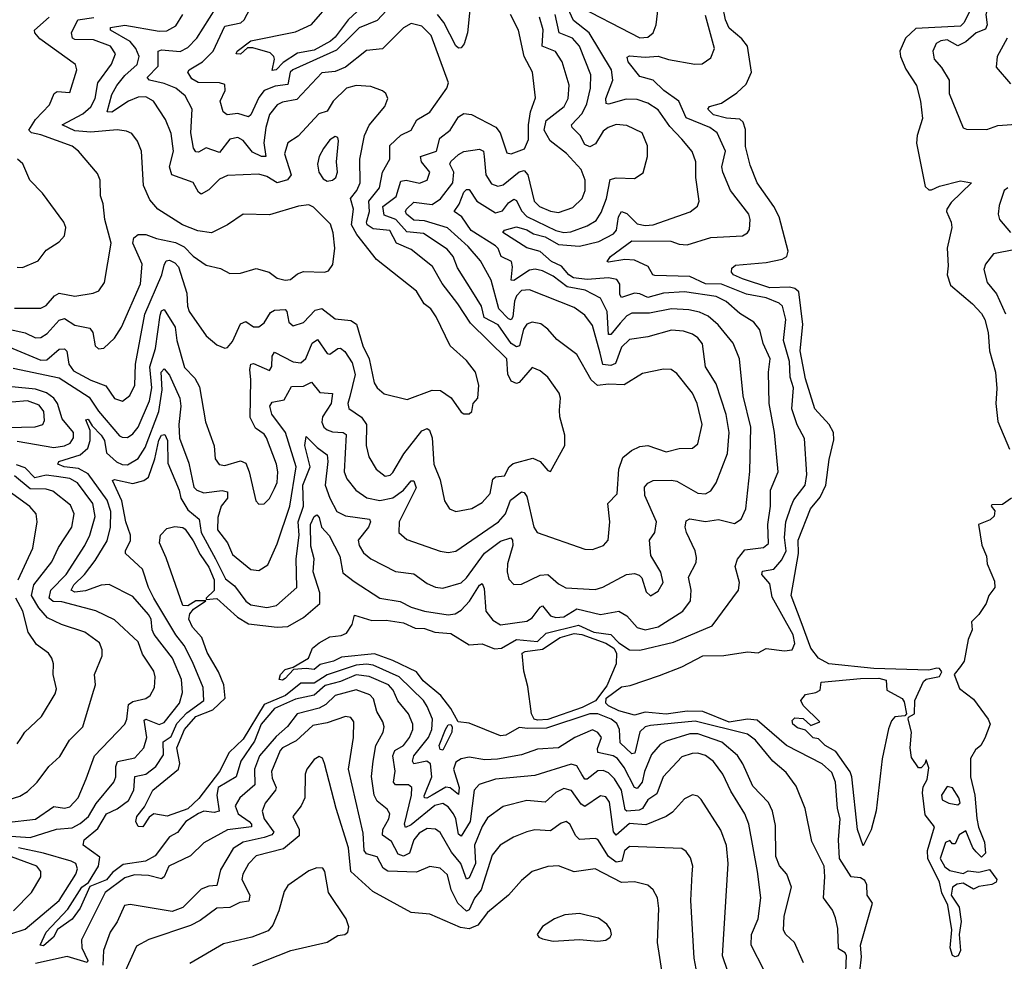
# Model space of a CAD drawing. Extents: x 1552294 to 1694791, y 811929 to 917222.
# Tile 537 of 643: x 1647505 to 1651252, y 899724 to 903305. Entities that reach past the tile are written whole.
import ezdxf

# ---------------------------------------------------------------- set-up
doc = ezdxf.new("R2010")
doc.units = 0

msp = doc.modelspace()

# ---------------------------------------------------------------- linework, layer by layer
at = {"layer": '0CON10XD'}
for points in [[(1651278.8, 901485), (1651245, 901460.8), (1651205, 901460), (1651202.5, 901455), (1651216.4, 901436.4), (1651213.6, 901416.4), (1651197.5, 901402.5), (1651154, 901385), (1651165.9, 901305.9), (1651183.8, 901265), (1651186.2, 901235), (1651215, 901170), (1651216.2, 901145), (1651192.5, 901115), (1651183.3, 901085), (1651155, 901042.5), (1651127.5, 901015), (1651130, 900985), (1651115, 900947.5), (1651099.1, 900865), (1651085.7, 900845), (1651060.5, 900815), (1651081.1, 900761.1), (1651135, 900721.2), (1651190, 900645), (1651197.5, 900625), (1651178.3, 900571.7), (1651162.5, 900545), (1651141.7, 900528.3), (1651123.3, 900495), (1651123.3, 900425), (1651140, 900355), (1651147, 900267), (1651153.6, 900233.6), (1651176.4, 900176.4), (1651180, 900135), (1651165, 900120), (1651145, 900140), (1651132.5, 900155), (1651105, 900220), (1651080, 900205), (1651065, 900170), (1651055, 900170), (1651045, 900183.3), (1651027.5, 900175), (1651007.3, 900115), (1651025, 900082.9), (1651045, 900068.5), (1651095, 900057.5), (1651115, 900067.5), (1651155, 900062), (1651195, 900072.5), (1651223.8, 900035), (1651221.2, 900025), (1651204.5, 900015.5), (1651155, 900007.8), (1651135, 899997.8), (1651095, 900021.1), (1651073, 900017), (1651054.8, 900005.2), (1651049.6, 899975), (1651079.6, 899929.6), (1651087.3, 899875), (1651080.5, 899825), (1651084.7, 899765.3), (1651075.7, 899744.3), (1651065, 899740.4), (1651055, 899745.7), (1651045.3, 899775), (1651052.8, 899842.8), (1651036.9, 899936.9), (1651013.9, 899983.9), (1651005.3, 900025), (1650960.4, 900115), (1650960, 900145), (1650985.8, 900235), (1650951.2, 900281.2), (1650941.1, 900365), (1650942.6, 900387.4), (1650958.6, 900415), (1650965, 900460), (1650955, 900490), (1650950, 900475), (1650935, 900460), (1650925, 900460), (1650898.3, 900498.3), (1650894, 900535), (1650898.8, 900595), (1650886, 900644), (1650887.5, 900652.5), (1650910, 900665), (1650912, 900715), (1650945, 900787.5), (1650955, 900796.2), (1651005, 900806.9), (1651014.4, 900825), (1651005, 900836.7), (1650995, 900838.1), (1650965, 900830.5), (1650755, 900837.3), (1650584, 900855), (1650545, 900876.9), (1650515, 900914.6), (1650478.8, 901015), (1650441.1, 901115), (1650468.9, 901275), (1650466.9, 901325), (1650514.6, 901445), (1650551, 901489), (1650572.2, 901535), (1650585, 901632.5), (1650603.1, 901706.9), (1650601.9, 901735), (1650585.9, 901765), (1650530.6, 901825), (1650495, 901939.4), (1650475.6, 902045), (1650485.5, 902145.5), (1650470.4, 902270.4), (1650455, 902282.9), (1650435, 902287.9), (1650359.2, 902285), (1650255, 902319.5), (1650221.2, 902335), (1650214, 902345), (1650215, 902360), (1650228.3, 902371.7), (1650345, 902381.2), (1650405.9, 902394.1), (1650424.4, 902405), (1650429.6, 902425), (1650395.6, 902555.6), (1650375.3, 902595), (1650311.8, 902685), (1650285, 902752), (1650267.2, 902822.8), (1650266.9, 902886.9), (1650258.2, 902915), (1650245, 902927.2), (1650195, 902930.2), (1650145, 902943.3), (1650123.3, 902965), (1650130, 902975), (1650175, 902987.3), (1650233.4, 903026.6), (1650269.6, 903060.4), (1650289.7, 903105), (1650274.7, 903205), (1650252.7, 903232.7), (1650205, 903272.7), (1650190.4, 903305), (1650167.4, 903417.4)], [(1651335, 903428.6), (1651235, 903417.5), (1651205, 903396.5), (1651195, 903380.8), (1651181.4, 903325), (1651187.1, 903285), (1651180.5, 903269.5), (1651145, 903254.8), (1651105, 903221.5), (1651075, 903205.3), (1651035, 903229.1), (1651010, 903225), (1650992.5, 903215), (1650980, 903185), (1650984.4, 903155), (1651013.3, 903123.3), (1651041.8, 903075), (1651041.8, 903025), (1651095, 902893.3), (1651108.3, 902888.3), (1651185, 902888.1), (1651227.3, 902902.7), (1651315, 902908.6)], [(1648935, 903376.6), (1648865, 903302.5), (1648796.3, 903273.7), (1648761, 903239), (1648711, 903189), (1648543.7, 903115), (1648534.1, 903105), (1648525, 903058.8), (1648477.2, 903052.8), (1648435, 903035.2), (1648415, 903009.1), (1648385, 902942.9), (1648375, 902935.5), (1648335, 902948.6), (1648293.7, 902943.7), (1648278.6, 902955), (1648267.8, 902995), (1648286.2, 903036.2), (1648285, 903058.9), (1648265, 903064.7), (1648184.1, 903065.9), (1648159.6, 903079.6), (1648144.6, 903105), (1648149.6, 903115), (1648200.8, 903145), (1648240.5, 903185), (1648285, 903280), (1648346.9, 903293.1), (1648359.5, 903305), (1648382.3, 903347.7)], [(1649605, 903370), (1649865, 903236.3), (1649895, 903239.3), (1649915.3, 903254.7), (1649927.5, 903285), (1649938.7, 903385)], [(1648245.4, 901684.6), (1648248.5, 901635), (1648263.5, 901613.5), (1648285, 901610), (1648345, 901627.7), (1648365, 901618.1), (1648378.5, 901585), (1648402.9, 901475), (1648415, 901462.5), (1648435, 901464.2), (1648455, 901484.3), (1648475, 901521.4), (1648484.1, 901545), (1648487.4, 901585), (1648481.8, 901615), (1648443.9, 901715), (1648435, 901729.1), (1648402, 901752), (1648381.9, 901791.9), (1648384.8, 901935), (1648380.4, 901975), (1648384.8, 901995.2), (1648395, 901997.8), (1648455, 901970.7), (1648464.3, 901985.7), (1648465.2, 902025), (1648475, 902040.7), (1648545, 902004.3), (1648575, 902000), (1648593.4, 902016.6), (1648618.1, 902075), (1648638.1, 902088.1), (1648675, 902035.5), (1648685, 902032.5), (1648715, 902054.7), (1648726, 902056), (1648742.7, 902042.7), (1648770.5, 902000.5), (1648781.6, 901955), (1648761.3, 901871.3), (1648753.9, 901845), (1648756.8, 901826.8), (1648805, 901793.8), (1648825.2, 901765), (1648823.9, 901685), (1648833, 901643), (1648860.8, 901595), (1648895, 901568.5), (1648915, 901572.3), (1648925, 901582.7), (1648966.4, 901653.6), (1649035, 901740.8), (1649055, 901749.6), (1649064.2, 901744.2), (1649074.2, 901715), (1649080.4, 901615), (1649104.7, 901554.7), (1649120.9, 901475), (1649140.8, 901445), (1649165, 901434.5), (1649225, 901445.4), (1649265, 901468.8), (1649295, 901503.1), (1649305, 901556.9), (1649315, 901565.8), (1649349.4, 901570.6), (1649367.2, 901605), (1649382.7, 901617.3), (1649457, 901637), (1649485.6, 901625), (1649515, 901590), (1649525, 901586.7), (1649579.4, 901685), (1649580, 901725), (1649560, 901795), (1649559.5, 901820.5), (1649562.9, 901865), (1649557.9, 901885), (1649515.3, 901945.3), (1649485, 901970), (1649455, 901982.5), (1649405.4, 901924.6), (1649395, 901921.6), (1649375, 901930.4), (1649363, 901957), (1649358.5, 902015), (1649220.6, 902150.6), (1649172.4, 902225), (1649112.2, 902302.2), (1649076.2, 902366.1), (1648995, 902431.6), (1648938.3, 902455), (1648912.9, 902502.9), (1648849.7, 902509.7), (1648827.2, 902525), (1648824.6, 902535), (1648835.7, 902575), (1648833.3, 902615), (1648874, 902665), (1648885.2, 902725), (1648913.6, 902775), (1648912.9, 902827.1), (1648955, 902866.2), (1648995, 902884.6), (1649015.6, 902924.4), (1649065, 902953.1), (1649130, 903045), (1649136.1, 903065), (1649070.4, 903245), (1649035, 903281.1), (1648995, 903290.6), (1648965, 903273.8), (1648885.2, 903194.8), (1648825, 903188.4), (1648745, 903124.8), (1648705, 903108.3), (1648655, 903102.8), (1648558.9, 903001.1), (1648505, 902992), (1648485, 902981.1), (1648455.4, 902944.6), (1648441.6, 902895), (1648433.8, 902836.2), (1648441.9, 902785), (1648425, 902784.2), (1648390.7, 902800.7), (1648355, 902845.3), (1648335, 902856.9), (1648305, 902850.6), (1648265, 902800), (1648215, 902817.5), (1648185, 902800.8), (1648175, 902802.9), (1648166.4, 902816.4), (1648156.1, 902875), (1648161.2, 902965), (1648135.1, 903015.1), (1648099.2, 903045), (1648055, 903063), (1647999.2, 903075), (1647990.4, 903085), (1648031.6, 903128.4), (1648032.3, 903185), (1648045, 903190.4), (1648115, 903184.4), (1648145, 903198.8), (1648179.2, 903235), (1648250.8, 903349.2)], [(1648805, 903351.5), (1648755, 903304.4), (1648705, 903238.3), (1648687, 903223), (1648625, 903189.8), (1648562.3, 903177.7), (1648507.2, 903142.8), (1648481.2, 903115), (1648465, 903111.5), (1648474.4, 903155), (1648472.5, 903165), (1648458.5, 903178.5), (1648391.7, 903198.3), (1648372.2, 903197.8), (1648344.6, 903174.6), (1648328.8, 903175), (1648332.1, 903185), (1648385, 903225.2), (1648555, 903259.1), (1648615, 903287.2), (1648692.7, 903375)], [(1650648.7, 899685), (1650650.9, 899745), (1650646.1, 899756.1), (1650621.4, 899771.4), (1650618.4, 899848.4), (1650609.5, 899889.5), (1650598, 899918), (1650563.3, 899965), (1650568.8, 900045), (1650566.7, 900085), (1650519.1, 900179.1), (1650493.9, 900305), (1650460.2, 900390.2), (1650421.3, 900441.3), (1650371.1, 900485), (1650305.4, 900565), (1650275, 900587.6), (1650075, 900636.9), (1649905, 900620), (1649885, 900614.8), (1649865, 900596.5), (1649845.2, 900514.8), (1649835, 900512.5), (1649790.4, 900555), (1649787.9, 900605), (1649777.8, 900627.8), (1649755.3, 900645), (1649705, 900665.4), (1649675, 900665.3), (1649509.2, 900610.8), (1649439.1, 900609.1), (1649405, 900613), (1649355, 900584), (1649335, 900581.7), (1649215, 900629.8), (1649174, 900634), (1649146.1, 900685), (1649108.1, 900735), (1649040, 900790.1), (1649015, 900824.3), (1648925, 900867.7), (1648855, 900892.9), (1648729.3, 900880.7), (1648698.6, 900865), (1648647.9, 900852.1), (1648625, 900833.9), (1648595, 900837.8), (1648547.1, 900832.9), (1648515, 900799.2), (1648505, 900792.5), (1648492.5, 900795), (1648497.5, 900815), (1648515, 900833.8), (1648545, 900842.5), (1648603.8, 900876.2), (1648619.1, 900915), (1648644.5, 900935.5), (1648685, 900958.3), (1648727.8, 900962.2), (1648748, 900972), (1648770, 901005), (1648779.3, 901040.7), (1648845, 901019.4), (1648899.4, 901020.6), (1648965, 901010.7), (1649010.1, 900990.1), (1649045, 900989.2), (1649085, 900975.6), (1649145, 900970), (1649215, 900927.7), (1649265, 900931.1), (1649312, 900912), (1649337.8, 900915), (1649395, 900947.5), (1649475, 900940.6), (1649508.7, 900971.3), (1649631.8, 901001.8), (1649689.2, 900975), (1649755, 900966.9), (1649784.3, 900935), (1649825, 900907.8), (1649865, 900907.3), (1649992.8, 900937.2), (1650139.9, 901000.1), (1650240, 901135), (1650244.6, 901165), (1650228.2, 901225), (1650236.7, 901253.3), (1650265, 901288.1), (1650335, 901297.3), (1650355, 901312.5), (1650351.9, 901385), (1650362.3, 901455), (1650361.9, 901515), (1650391.6, 901585), (1650377.8, 901735), (1650357.5, 901845), (1650353.9, 901965), (1650360.5, 902015), (1650333.8, 902073.9), (1650321.3, 902125), (1650298.2, 902155), (1650245, 902187.2), (1650193.2, 902233.2), (1650155, 902252.2), (1650035, 902270.5), (1649955, 902264.8), (1649895, 902248.9), (1649865, 902263), (1649845, 902264.8), (1649795, 902248.5), (1649789.2, 902259.3), (1649788.6, 902298.6), (1649776.8, 902316.8), (1649745, 902323.9), (1649665, 902316.6), (1649612.9, 902322.9), (1649594.6, 902335), (1649567.3, 902367.3), (1649529.2, 902385), (1649485, 902422.9), (1649435, 902436.8), (1649344, 902496), (1649350, 902505), (1649395, 902517), (1649435, 902505.5), (1649460.3, 902490.3), (1649505, 902479.8), (1649555, 902449.8), (1649635, 902444.2), (1649708.6, 902461.4), (1649765, 902490.5), (1649776.2, 902505), (1649784.1, 902555.9), (1649795, 902575.3), (1649815, 902568.6), (1649855, 902529), (1649885, 902521.8), (1649915.6, 902524.4), (1650056.3, 902573.7), (1650084, 902596), (1650091.2, 902615), (1650078.4, 902705), (1650078.4, 902765), (1650064.2, 902804.2), (1650025, 902850.9), (1649978.9, 902898.9), (1649935, 902962.4), (1649895, 902987.8), (1649855, 903001.8), (1649813.3, 903003.3), (1649745, 902983.9), (1649736.8, 902986.8), (1649736, 903006), (1649761.7, 903075), (1649756.5, 903115), (1649672.1, 903255), (1649611.9, 903301.9), (1649582.8, 903365)], [(1649218.8, 903355), (1649208.5, 903255), (1649196.2, 903213.8), (1649185, 903198.2), (1649175, 903197.1), (1649165, 903205.5), (1649119.2, 903295), (1649094.9, 903324.9)], [(1651121.2, 903338.8), (1651098.8, 903295), (1651085, 903280.4), (1650915, 903271.7), (1650875.9, 903235), (1650854.9, 903185.1), (1650856.9, 903165), (1650877.5, 903117.5), (1650917.4, 903055), (1650933.4, 902995), (1650940.3, 902929.7), (1650920, 902865), (1650918.1, 902835), (1650950.9, 902670.9), (1650965, 902658.5), (1650975, 902658.5), (1651005, 902672.2), (1651085, 902691.9), (1651126.7, 902685), (1651050.2, 902609.8), (1651033.5, 902585), (1651031.8, 902575), (1651050, 902535), (1651052.2, 902515), (1651034.5, 902435.5), (1651038.6, 902368.6), (1651034.7, 902335), (1651047.3, 902295), (1651131.1, 902225), (1651165, 902187.8), (1651177.5, 902165), (1651190.9, 902115), (1651195.3, 902045), (1651218, 901965), (1651222.9, 901902.9), (1651219.3, 901845), (1651227.3, 901777.3), (1651271.7, 901671.7)], [(1647435, 900201.7), (1647545, 900194.5), (1647645, 900226), (1647705, 900231.1), (1647735, 900247.3), (1647766, 900275), (1647796, 900324), (1647862.5, 900405), (1647871, 900425), (1647870.7, 900465), (1647876.8, 900483.2), (1647942.6, 900497.4), (1647977.2, 900535), (1647988.9, 900575), (1647978.8, 900641.2), (1647985, 900645.2), (1648035, 900624.5), (1648055, 900631.6), (1648113.3, 900705), (1648124.3, 900745.7), (1648120.6, 900795), (1648086.5, 900876.5), (1648016.8, 900966.8), (1648008.7, 900985), (1648005.7, 901025), (1647995, 901042.9), (1647935, 901111.2), (1647845, 901157.4), (1647815, 901154), (1647755, 901132.5), (1647715, 901127.9), (1647700.6, 901135), (1647710.2, 901155), (1647751.6, 901195), (1647792.3, 901247.7), (1647837.5, 901322.5), (1647850.3, 901375), (1647852.2, 901435), (1647838.1, 901478.1), (1647765, 901577.6), (1647727.9, 901597.9), (1647674.2, 901605), (1647649.5, 901615), (1647654.2, 901625), (1647735, 901649.8), (1647763.8, 901675), (1647773.2, 901705), (1647772.8, 901742.8), (1647756.4, 901783.6), (1647765, 901785.3), (1647780.4, 901760.4), (1647815.3, 901725.3), (1647827.1, 901705), (1647835, 901658), (1647872.8, 901622.8), (1647895, 901613.1), (1647915, 901612.5), (1647955, 901636.2), (1647981.7, 901678.3), (1648034, 901815), (1648046.7, 901896.8), (1648043.3, 901965), (1648055, 901977.3), (1648075, 901953.2), (1648113.9, 901865), (1648118.4, 901835), (1648110.5, 901765), (1648113.4, 901713.4), (1648148.5, 901618.5), (1648167.6, 901527.6), (1648179.2, 901515), (1648205, 901505.7), (1648275, 901514.8), (1648295, 901509.6), (1648295.2, 901485), (1648271.6, 901455), (1648258.7, 901411.3), (1648257.5, 901365), (1648295.6, 901315.6), (1648315, 901270.5), (1648385, 901213.3), (1648415, 901209.5), (1648448.8, 901231.2), (1648485, 901311.4), (1648532.9, 901455), (1648557.2, 901605), (1648515.7, 901735), (1648464.4, 901805), (1648456.7, 901835), (1648465, 901850.9), (1648511.1, 901858.9), (1648539.5, 901910.5), (1648585, 901911), (1648615, 901926), (1648646.8, 901886.8), (1648695, 901883.3), (1648690.1, 901845), (1648657.2, 901795), (1648654, 901774), (1648662.6, 901755), (1648675, 901744.7), (1648695, 901737.4), (1648735.5, 901735.5), (1648747.6, 901727.6), (1648739.8, 901585), (1648749.2, 901559.2), (1648784.6, 901515), (1648826.1, 901486.1), (1648875, 901476.5), (1648925, 901486.7), (1648965, 901516), (1648995, 901550.9), (1649005, 901550.5), (1649014.2, 901525), (1648948.9, 901395), (1648947.1, 901355), (1648977.8, 901327.8), (1649105, 901283.2), (1649135, 901278.2), (1649165, 901283.9), (1649327.1, 901395), (1649353.4, 901425), (1649372, 901478), (1649415, 901509.3), (1649425, 901506.9), (1649435, 901491.9), (1649461.2, 901375), (1649474.3, 901354.3), (1649655, 901291.1), (1649685, 901290), (1649726.2, 901305), (1649744.6, 901325.4), (1649751.2, 901395), (1649743.5, 901465), (1649778.1, 901501.9), (1649785.3, 901595), (1649800.4, 901639.6), (1649832.9, 901667.1), (1649865, 901681.1), (1649895, 901685.4), (1649965, 901661.8), (1650015, 901674.6), (1650065, 901675.7), (1650085, 901692), (1650102, 901765), (1650082.9, 901845), (1650065.2, 901885.2), (1650005, 901959.5), (1649984, 901974), (1649955, 901975.4), (1649875, 901959.6), (1649805, 901916.3), (1649745, 901918.9), (1649703.8, 901913.8), (1649679.3, 901935), (1649625, 902031.8), (1649549, 902089), (1649515, 902128.5), (1649488.2, 902148.2), (1649455, 902154.1), (1649435, 902147.5), (1649422.5, 902127.5), (1649407.2, 902065), (1649395, 902061.4), (1649375, 902073.5), (1649325.2, 902145), (1649272.7, 902172.7), (1649262.2, 902215), (1649228.7, 902268.7), (1649171.2, 902361.2), (1649154.4, 902405), (1649132.2, 902432.2), (1649041.9, 902491.9), (1648978.1, 902498.1), (1648936.1, 902545), (1648891.6, 902561.6), (1648887.1, 902595), (1648936.9, 902633.1), (1648955, 902691.3), (1648975, 902694.3), (1649026.3, 902683.7), (1649055.5, 902695), (1649065.4, 902725), (1649033.3, 902765), (1649030, 902785), (1649091.1, 902805), (1649104, 902855), (1649143.2, 902885), (1649174.4, 902935.6), (1649195, 902948.4), (1649224.7, 902944.7), (1649316.9, 902896.9), (1649333.3, 902875), (1649358.9, 902798.9), (1649375, 902795.4), (1649425.8, 902814.2), (1649440.7, 902849.3), (1649440.8, 902905), (1649448.5, 902955), (1649467.9, 903007.9), (1649456.1, 903105), (1649425.2, 903165.2), (1649403.2, 903265), (1649373.1, 903325)], [(1647485, 902208.1), (1647585, 902207.6), (1647605, 902218), (1647637.2, 902255), (1647655, 902265.2), (1647715, 902253), (1647783.8, 902265), (1647805.7, 902274.3), (1647827.9, 902305), (1647852.4, 902455), (1647828.2, 902545), (1647822.9, 902605), (1647812.2, 902635), (1647810.5, 902695), (1647800.3, 902720.3), (1647728.5, 902805), (1647705, 902823.6), (1647585, 902867.8), (1647550, 902875), (1647540, 902885), (1647565, 902925.3), (1647618.6, 902981.4), (1647635.6, 903025), (1647647.7, 903032.3), (1647695, 903028.6), (1647722.3, 903115), (1647717.1, 903135), (1647581.8, 903231.8), (1647561.8, 903255), (1647561.6, 903265), (1647616.6, 903315)], [(1648703.8, 902436.2), (1648697.6, 902495), (1648687.1, 902527.1), (1648622.4, 902592.4), (1648605, 902600.6), (1648565.7, 902595.7), (1648455, 902563.3), (1648355, 902565.4), (1648295.7, 902525), (1648235, 902494.8), (1648182.6, 902502.6), (1648124.5, 902525), (1648030.6, 902585), (1647999.5, 902619.5), (1647976.4, 902675), (1647968.9, 902805), (1647953.6, 902843.6), (1647932.1, 902872.1), (1647911.7, 902881.7), (1647876.2, 902886.2), (1647775, 902877.6), (1647715, 902882.8), (1647666.2, 902905), (1647745, 902947), (1647775, 902973.3), (1647792, 903005), (1647802.2, 903065), (1647854.2, 903135.8), (1647869.7, 903175), (1647850, 903205), (1647785, 903228.9), (1647715, 903229.7), (1647705.2, 903235.2), (1647701.8, 903255), (1647725.4, 903305), (1647786.3, 903313.7)], [(1647874.8, 903055), (1647905, 903093.1), (1647951.7, 903135), (1647959.8, 903165), (1647946.7, 903195), (1647925, 903222.2), (1647850.9, 903265), (1647850.5, 903275), (1647905, 903283.8), (1648035, 903261), (1648065, 903262.9), (1648098.8, 903281.2), (1648125.7, 903324.3)], [(1650488.1, 899718.1), (1650453.5, 899795), (1650420.6, 899825), (1650411.8, 899841.8), (1650413.7, 899895), (1650442.2, 900005), (1650424.7, 900055), (1650396.2, 900086.2), (1650382.8, 900122.8), (1650380.6, 900240.6), (1650369.1, 900295), (1650355, 900327.8), (1650295, 900389.6), (1650257.1, 900475), (1650236.1, 900506.1), (1650177.3, 900557.3), (1650085, 900588.4), (1650055, 900588.2), (1649965, 900560.6), (1649942.3, 900547.7), (1649909.5, 900510.5), (1649882.2, 900445), (1649873.9, 900405), (1649855, 900380.5), (1649845, 900385.3), (1649805, 900460.9), (1649779.8, 900495), (1649762.7, 900505), (1649705, 900518.2), (1649703.1, 900533.1), (1649718.8, 900575), (1649705, 900593.3), (1649685, 900603.5), (1649617.9, 900575), (1649555, 900535.7), (1649475, 900530), (1649415, 900508.9), (1649322.6, 900492.6), (1649275, 900489.7), (1649215, 900499.6), (1649185, 900493.4), (1649165, 900481.3), (1649155.6, 900455), (1649177.4, 900385), (1649175, 900357.7), (1649142.8, 900382.8), (1649125.9, 900385.9), (1649074.9, 900355.1), (1649054.2, 900344.2), (1649045.8, 900345.7), (1649043.5, 900353.5), (1649073.1, 900425), (1649068.2, 900475), (1649054.5, 900484.5), (1649005.3, 900475.3), (1648999.6, 900485), (1649005.2, 900505), (1649060.8, 900575), (1649072.7, 900605), (1649076.2, 900645), (1649055, 900693.1), (1649041.1, 900715), (1648949, 900805), (1648850.2, 900850.2), (1648824.3, 900854.3), (1648785, 900849.4), (1648675, 900813.2), (1648625, 900781), (1648575, 900781.6), (1648515.7, 900735), (1648435, 900700.4), (1648355, 900568.9), (1648301.8, 900518.2), (1648265.5, 900445), (1648186.8, 900343.2), (1648145, 900303.3), (1648065.5, 900275.5), (1648015, 900284.5), (1647997.9, 900272.1), (1647973.3, 900235), (1647955, 900235.8), (1647947.3, 900255), (1647950, 900275), (1647979.3, 900310.7), (1648010.9, 900375), (1648108.6, 900455), (1648114.1, 900475.9), (1648102.4, 900535), (1648131.3, 900605), (1648174.5, 900655), (1648239.8, 900680.2), (1648287.2, 900725), (1648282, 900775), (1648261.9, 900825), (1648218.4, 900898.4), (1648197.9, 900955), (1648162.8, 900995), (1648148.9, 901025), (1648152, 901045), (1648166.7, 901063.3), (1648212.5, 901095), (1648175, 901095.3), (1648145, 901075.4), (1648125, 901076.7), (1648062.1, 901257.9), (1648036.2, 901315), (1648040, 901345), (1648065, 901370), (1648095, 901377.5), (1648125, 901373.3), (1648135, 901367.1), (1648165, 901322.5), (1648191, 901271), (1648225, 901222.7), (1648245.3, 901175), (1648245.4, 901134.6), (1648213.8, 901105), (1648215, 901100), (1648255, 901103), (1648333.1, 901033.1), (1648375, 901006.9), (1648485, 900994), (1648525, 900996.9), (1648585, 901031.2), (1648646.7, 901085), (1648647.3, 901125), (1648621.9, 901205), (1648624.8, 901255), (1648613.2, 901303.2), (1648611.9, 901385), (1648625, 901415.9), (1648635, 901422.2), (1648645, 901411.9), (1648653, 901375), (1648682.9, 901342.9), (1648722.5, 901265), (1648735, 901200.9), (1648777.6, 901167.6), (1648875.2, 901105.2), (1648952.7, 901092.7), (1648995, 901070), (1649045.8, 901055), (1649135, 901041.1), (1649162.5, 901045), (1649185, 901059.4), (1649216.8, 901093.2), (1649255, 901154.5), (1649265, 901160), (1649271.9, 901141.9), (1649278.1, 901055), (1649305, 901021.2), (1649335, 901003.6), (1649435, 901016.8), (1649455, 901029.6), (1649485, 901070.9), (1649495, 901075.3), (1649525, 901037.1), (1649545, 901031.8), (1649575, 901034.4), (1649625, 901064.2), (1649715, 901042.2), (1649785, 901055.3), (1649815, 901038), (1649855, 900993.3), (1649885, 900983.8), (1649934.2, 900995.8), (1650027.9, 901055), (1650058, 901095), (1650059.8, 901135), (1650049.6, 901185), (1650079.1, 901240.9), (1650081.1, 901258.9), (1650075.8, 901285), (1650042.3, 901355), (1650037.8, 901375), (1650041.3, 901398.7), (1650055, 901406.4), (1650115, 901396.9), (1650163.8, 901403.8), (1650225, 901389.3), (1650250, 901405), (1650268.2, 901445), (1650283.8, 901586.2), (1650287.5, 901755), (1650258.3, 901875), (1650244, 902015), (1650220, 902075), (1650162.9, 902145), (1650125, 902177.4), (1650092.3, 902192.3), (1650051.6, 902201.6), (1649985, 902205.5), (1649901, 902189), (1649835, 902188.4), (1649815, 902178.8), (1649789.7, 902150.3), (1649755, 902107.5), (1649745, 902107.1), (1649740.6, 902195), (1649715, 902246.3), (1649656.8, 902276.8), (1649588.5, 902288.5), (1649535, 902329.8), (1649495, 902349.4), (1649465.9, 902355.9), (1649445, 902352), (1649385, 902312.6), (1649375, 902314.7), (1649380.5, 902365), (1649375.9, 902385.9), (1649336.7, 902405), (1649325.2, 902435), (1649314.9, 902444.9), (1649222.7, 902502.7), (1649187.4, 902555), (1649158.6, 902575), (1649176.8, 902603.2), (1649195, 902649.5), (1649205, 902658.9), (1649215, 902658.9), (1649245, 902615.5), (1649315, 902570.7), (1649342.2, 902577.8), (1649365, 902608.9), (1649385, 902622.2), (1649395, 902616.8), (1649415, 902577.9), (1649435, 902556.5), (1649545, 902503.6), (1649575, 902496.1), (1649602.3, 902497.7), (1649665, 902520.6), (1649698.5, 902541.5), (1649717.9, 902572.1), (1649737.4, 902625), (1649752.4, 902697.6), (1649775, 902704.1), (1649845, 902701.4), (1649877.2, 902722.8), (1649894.6, 902785), (1649893.9, 902825), (1649873.8, 902875), (1649815, 902902.7), (1649775, 902905.9), (1649744.4, 902895), (1649725, 902881.1), (1649696.5, 902833.5), (1649675, 902821.5), (1649655, 902830.7), (1649637.3, 902865), (1649606.7, 902895), (1649605.3, 902905), (1649645, 902948.1), (1649663.1, 902985), (1649677.2, 903045), (1649678, 903095), (1649634.9, 903204.9), (1649608.4, 903235), (1649557.4, 903255), (1649543, 903325)], [(1649713.4, 902036.6), (1649685, 902141.4), (1649655, 902181.3), (1649615, 902210), (1649445, 902277.8), (1649415, 902275.2), (1649395.6, 902255), (1649387.8, 902235), (1649380.9, 902175), (1649375, 902163.6), (1649365, 902166.8), (1649328.1, 902205), (1649298.6, 902315), (1649258, 902388), (1649212.1, 902442.1), (1649133.1, 902513.1), (1649045, 902540.1), (1649005, 902543.1), (1648976.4, 902565), (1648972.4, 902575), (1648977.4, 902585), (1649005, 902610.7), (1649075, 902602.8), (1649106.2, 902623.8), (1649152.8, 902685), (1649157.3, 902725), (1649141.6, 902755), (1649145, 902766.1), (1649175, 902792.8), (1649195, 902804.1), (1649255, 902812.3), (1649270.4, 902805), (1649272.9, 902785), (1649279.2, 902715), (1649300.2, 902680.2), (1649325, 902671.5), (1649345, 902676.4), (1649405, 902727), (1649425, 902732), (1649439, 902715), (1649462.6, 902615), (1649482.5, 902595), (1649525, 902576.8), (1649555, 902571.9), (1649609.4, 902590.6), (1649645.9, 902625), (1649657.1, 902655), (1649656.9, 902695), (1649641.6, 902735), (1649586.1, 902796.1), (1649523.8, 902843.8), (1649501.2, 902885), (1649508.3, 902921.7), (1649576.3, 902975), (1649592.4, 903005), (1649595.5, 903055.5), (1649569.4, 903145), (1649543.8, 903183.9), (1649493, 903205), (1649496.3, 903266.3), (1649482.7, 903315)], [(1650702.3, 899685), (1650709, 899741), (1650705.1, 899785), (1650750.4, 899945), (1650730.4, 899975), (1650728.3, 900015), (1650720.9, 900030.9), (1650705, 900041.4), (1650669.7, 900045), (1650625.1, 900115), (1650621.1, 900185), (1650627.8, 900265), (1650617.2, 900305), (1650609.2, 900405), (1650595, 900441.4), (1650558.9, 900475), (1650423.6, 900545), (1650310.8, 900640.8), (1650275, 900644.7), (1650205, 900633.5), (1650105, 900674), (1650045.3, 900675.3), (1649965, 900663.4), (1649885, 900671.5), (1649845, 900660.2), (1649785, 900676.7), (1649746.2, 900695), (1649735.2, 900705), (1649736.9, 900725), (1649795, 900767.7), (1649827.7, 900772.3), (1649939.4, 900810.6), (1650025, 900843.7), (1650104.4, 900885), (1650185, 900887.3), (1650275, 900900.9), (1650315, 900897.3), (1650345, 900913.6), (1650415, 900904.8), (1650445, 900908.2), (1650455, 900932.5), (1650449, 900965), (1650368.4, 901108.4), (1650359, 901159), (1650329, 901195), (1650332.1, 901207.9), (1650375.1, 901214.9), (1650405, 901251.1), (1650421.5, 901285), (1650416, 901336), (1650421, 901395), (1650441, 901455), (1650451.3, 901478.7), (1650494.2, 901535), (1650500.2, 901575), (1650492.1, 901712.1), (1650464, 901764), (1650442.8, 901825), (1650449.8, 901905), (1650437.2, 901945), (1650434, 902005), (1650411, 902085), (1650421, 902165), (1650408.4, 902215), (1650395, 902227.5), (1650345, 902246.8), (1650270.8, 902260.8), (1650175, 902299.4), (1650115, 902300.2), (1650055, 902328.9), (1649921.7, 902331.8), (1649914.4, 902335), (1649896.4, 902366.4), (1649845, 902390.9), (1649807.2, 902392.8), (1649745, 902382.9), (1649740, 902385), (1649752.9, 902405), (1649835, 902463.5), (1649982.5, 902462.5), (1650015, 902451.1), (1650045, 902449.3), (1650135, 902477.1), (1650255, 902483.4), (1650274.4, 902495), (1650282.6, 902507.4), (1650285.3, 902545), (1650279.3, 902565), (1650210, 902655), (1650180.7, 902725), (1650177.1, 902745), (1650190.3, 902805), (1650159.2, 902875), (1650131.1, 902895), (1650041.4, 902931.4), (1650013, 902995), (1649956.1, 903036.1), (1649915, 903074.8), (1649865, 903089.5), (1649820, 903145), (1649816.8, 903163.2), (1649825, 903167.5), (1649885, 903162.2), (1649935, 903166.2), (1649973.3, 903153.3), (1650073.7, 903136.3), (1650102.2, 903137.8), (1650135, 903160), (1650148.9, 903195), (1650115, 903320.5)], [(1651262.9, 903235), (1651224.6, 903165), (1651220.5, 903125), (1651275, 903060.9)], [(1647355.4, 902105), (1647585, 902009.8), (1647608.4, 902011.6), (1647655, 902051.8), (1647675, 902053.3), (1647683.9, 902043.9), (1647692, 901995), (1647710.1, 901970.1), (1647775, 901934.3), (1647832.2, 901912.2), (1647865, 901864.5), (1647896, 901854), (1647924.2, 901875.8), (1647942.8, 901915), (1647945.2, 901995), (1647981.5, 902185), (1648045.3, 902335.3), (1648055, 902371.2), (1648062.4, 902387.6), (1648075, 902390), (1648095, 902380.6), (1648109.1, 902365), (1648140.5, 902265), (1648142.9, 902215), (1648150, 902195), (1648215, 902102.5), (1648255, 902068), (1648285, 902056.2), (1648295, 902058), (1648315, 902080.8), (1648345, 902148.5), (1648365, 902157.5), (1648395, 902136.4), (1648415, 902137.5), (1648435, 902151.8), (1648459, 902191), (1648475, 902200.7), (1648515, 902202.3), (1648521.3, 902195), (1648528.7, 902155), (1648545, 902141.2), (1648585, 902152.8), (1648629.7, 902200.3), (1648655, 902206.3), (1648705, 902167.3), (1648765, 902161.1), (1648786.5, 902146.5), (1648810.6, 902065), (1648834.4, 902015), (1648854, 901924), (1648865.3, 901905.3), (1648892.3, 901882.3), (1648979.7, 901860.3), (1649074.1, 901895.9), (1649105.8, 901895), (1649146.7, 901866.7), (1649185, 901812.5), (1649195, 901806), (1649215, 901806.2), (1649226, 901815), (1649230, 901845), (1649248.8, 901865), (1649252.2, 901915), (1649239.5, 901965), (1649205, 902009.4), (1649142.7, 902065), (1649089.5, 902175), (1649068.9, 902205), (1649044.5, 902225), (1649015, 902272.5), (1648862.6, 902392.6), (1648787.7, 902487.7), (1648767.3, 902525), (1648775.2, 902585), (1648763.9, 902625), (1648788, 902655), (1648800, 902685), (1648799.2, 902775), (1648817.1, 902865), (1648835, 902904.4), (1648894.4, 902975), (1648905.8, 903005), (1648898, 903025), (1648886, 903035), (1648840.9, 903050.9), (1648785.2, 903055.2), (1648748.5, 903045), (1648698.2, 902995), (1648675, 902957.5), (1648642.9, 902947.1), (1648565, 902861.5), (1648525, 902837.1), (1648512.9, 902795), (1648537.6, 902715), (1648523.5, 902696.5), (1648485, 902685.2), (1648445, 902709), (1648415, 902717.2), (1648295, 902712.2), (1648265, 902699.1), (1648225, 902657.5), (1648195, 902642.1), (1648185, 902649.4), (1648165, 902685.3), (1648083.6, 902715), (1648075.3, 902745), (1648089.5, 902805), (1648081.7, 902871.7), (1648059.6, 902925), (1648013.5, 902995), (1647985, 903011.1), (1647955, 903010.4), (1647919.2, 902995), (1647855, 902953.8), (1647838.1, 902955), (1647855, 903020.4), (1647874.8, 903055)], [(1648675, 902691.1), (1648695, 902694.5), (1648707.9, 902705), (1648714.6, 902725), (1648710, 902765), (1648718.2, 902845), (1648715, 902857.5), (1648705, 902861.1), (1648685, 902848.5), (1648660.9, 902815), (1648644.5, 902785), (1648637.5, 902755), (1648642.7, 902725), (1648659.4, 902699.4), (1648675, 902691.1)], [(1647495.7, 902364.3), (1647515, 902362.5), (1647575, 902387.3), (1647605, 902428.2), (1647655, 902460), (1647675, 902482.5), (1647680.5, 902515), (1647672.2, 902535), (1647591.5, 902645), (1647542.7, 902695), (1647517.1, 902757.1), (1647495.8, 902775)], [(1651265, 902665.5), (1651251.1, 902655), (1651232, 902598), (1651228.8, 902565), (1651233.6, 902545), (1651275.3, 902495.3)], [(1647475, 902125.2), (1647525, 902113.9), (1647565, 902095.3), (1647585, 902095.9), (1647608.8, 902111.2), (1647655, 902161.8), (1647675, 902168.7), (1647715, 902142.8), (1647772.2, 902132.2), (1647783.3, 902115), (1647791.5, 902065), (1647805, 902053.5), (1647825, 902055.6), (1647865, 902093.8), (1647892.1, 902135), (1647965, 902300.8), (1647970.3, 902375), (1647935.7, 902455), (1647938.7, 902475), (1647955, 902488.6), (1647985, 902487.6), (1648025, 902472.4), (1648097.8, 902457.8), (1648130.6, 902440.6), (1648165, 902406.1), (1648215, 902372), (1648268.5, 902358.5), (1648305, 902340), (1648345, 902341.5), (1648405, 902358.8), (1648454.7, 902344.7), (1648485, 902322.1), (1648515.4, 902314.6), (1648535, 902317.1), (1648561.8, 902338.2), (1648585, 902347.5), (1648665, 902344.5), (1648680.5, 902349.5), (1648695.9, 902374.1), (1648703.8, 902436.2)], [(1651295, 902431.4), (1651211.4, 902415), (1651180, 902375), (1651174.6, 902355.4)], [(1651174.6, 902355.4), (1651186.8, 902305), (1651221.9, 902261.9), (1651255.9, 902185.9)], [(1647480.5, 901979.5), (1647655, 901942.8), (1647768.8, 901868.8), (1647805, 901816.3), (1647885, 901722.8), (1647895, 901716.6), (1647915, 901716.5), (1647935, 901729.3), (1647955, 901755.4), (1647999.1, 901855), (1648007.8, 901905), (1647999.9, 901985), (1648022, 902055), (1648038.7, 902181.3), (1648045, 902197.8), (1648055, 902203.1), (1648096.7, 902135), (1648102.7, 902085), (1648132.1, 901982.1), (1648171.5, 901941.5), (1648188.9, 901908.9), (1648211.8, 901775), (1648245.4, 901684.6)], [(1650338.5, 899688.5), (1650288.8, 899785), (1650290.3, 899825), (1650315.7, 899885), (1650324.7, 899964.7), (1650312.9, 900065), (1650279.1, 900245), (1650264.7, 900285), (1650210.6, 900370.6), (1650180.8, 900435), (1650145, 900483.3), (1650115, 900505.8), (1650085, 900514.7), (1650064, 900514), (1650025, 900500.8), (1649953.5, 900425), (1649929.3, 900360.7), (1649895, 900338.3), (1649875.1, 900304.9), (1649861.8, 900298.2), (1649815, 900294.8), (1649809.4, 900299.4), (1649795.1, 900375), (1649768, 900418), (1649745, 900440.7), (1649725, 900449.6), (1649705, 900447.7), (1649665, 900415.9), (1649655, 900416.7), (1649643.5, 900433.5), (1649625, 900466.7), (1649603.1, 900473.1), (1649465, 900430.5), (1649315, 900416.2), (1649253.6, 900396.4), (1649233.7, 900375), (1649219, 900255), (1649185, 900200), (1649175, 900207.5), (1649165.1, 900265.1), (1649156, 900285), (1649135, 900310.7), (1649115, 900323.9), (1649085, 900315.7), (1648995, 900242.6), (1648973, 900233), (1648968.9, 900245), (1648996.4, 900355), (1648997.6, 900385), (1648984.8, 900394.8), (1648935, 900394.8), (1648927.2, 900405), (1648933.5, 900446.5), (1648925.2, 900505), (1648932.4, 900525), (1648965, 900544.8), (1648988.5, 900575), (1649001.3, 900605), (1649001.3, 900625), (1648984.3, 900664.3), (1648943.8, 900713.8), (1648926.2, 900755), (1648907.7, 900775), (1648835, 900807.5), (1648785, 900813.8), (1648725, 900787.3), (1648667.8, 900772.2), (1648625, 900735.5), (1648555, 900720.8), (1648474.5, 900685), (1648423.6, 900625), (1648398.5, 900561.5), (1648345.7, 900485), (1648329.1, 900425), (1648259.5, 900385), (1648255.4, 900355), (1648263.6, 900295), (1648245, 900289), (1648205, 900294.8), (1648185, 900285.6), (1648137.5, 900255), (1648105, 900214), (1648075, 900196.6), (1648020.3, 900125), (1647983.6, 900105), (1647898.6, 900091.4), (1647858.4, 900061.6), (1647835, 900033.1), (1647771.3, 900008.7), (1647735, 899925.9), (1647705, 899884), (1647648.6, 899845), (1647632.9, 899815), (1647595, 899781.8), (1647582.3, 899785), (1647605, 899833.8), (1647688.1, 899921.9), (1647740.7, 900005), (1647766.7, 900023.3), (1647805.2, 900085), (1647810.2, 900120.2), (1647746.2, 900165), (1647750.2, 900185), (1647801.9, 900228.1), (1647835.3, 900285), (1647876.3, 900303.7), (1647918.8, 900335), (1647938.9, 900375), (1647943.4, 900426.6), (1647985, 900434.8), (1648022.8, 900465), (1648051.5, 900508.5), (1648051.2, 900558.8), (1648081.2, 900578.8), (1648102.5, 900627.5), (1648140.8, 900669.2), (1648205.6, 900715), (1648202.9, 900765), (1648162.8, 900862.8), (1648130.7, 900925), (1648098.6, 900965), (1648015.2, 901105), (1647994.3, 901145), (1647971.8, 901215), (1647907.5, 901275), (1647906.9, 901285), (1647925.8, 901324.3), (1647927, 901345), (1647909, 901395), (1647893.5, 901475), (1647858, 901552), (1647865, 901555.8), (1647935, 901541.6), (1647977.1, 901552.9), (1647995, 901564.6), (1648019.2, 901635), (1648033.9, 901706.1), (1648045, 901724.5), (1648057.2, 901727.2), (1648067.5, 901705), (1648067.9, 901617.9), (1648112.1, 901515), (1648118.3, 901485), (1648145, 901440.8), (1648188.2, 901405), (1648195.3, 901355), (1648249.3, 901255), (1648288.2, 901178.2), (1648322, 901152), (1648365, 901093.4), (1648385, 901079.2), (1648445, 901069.5), (1648482.6, 901077.4), (1648559.6, 901145), (1648556.7, 901255), (1648568.5, 901345), (1648564.9, 901395), (1648585.4, 901455), (1648582.8, 901535), (1648610, 901605), (1648590.4, 901685), (1648595, 901720), (1648637.3, 901677.3), (1648675, 901649.4), (1648677.5, 901625), (1648667.3, 901535), (1648685, 901484.6), (1648711.8, 901435), (1648745, 901418.3), (1648836, 901405), (1648839.2, 901395), (1648832.1, 901375), (1648793.3, 901325), (1648796.2, 901305), (1648813.3, 901276.7), (1648841.4, 901255), (1648935, 901206.2), (1649005, 901197.8), (1649055, 901160.9), (1649086.8, 901146.8), (1649115, 901143.4), (1649185, 901162.8), (1649205, 901181.8), (1649273.5, 901276.5), (1649335, 901321.2), (1649373.7, 901333.7), (1649380.4, 901325), (1649381.1, 901305), (1649361.3, 901235), (1649359.5, 901205), (1649366.7, 901176.7), (1649385, 901156.9), (1649415, 901158.7), (1649485, 901192.4), (1649515, 901195.3), (1649555, 901159.2), (1649583.8, 901143.8), (1649695, 901137.4), (1649723.9, 901146.1), (1649814.5, 901194.5), (1649845, 901198.8), (1649862.9, 901192.9), (1649871.9, 901181.9), (1649889.1, 901129.1), (1649905, 901114.3), (1649935, 901131.4), (1649953.6, 901165), (1649945, 901204), (1649906.9, 901266.9), (1649901.8, 901325), (1649922.5, 901355), (1649928.6, 901395), (1649884.2, 901495), (1649882.6, 901527.4), (1649895, 901542.2), (1649915, 901551.8), (1649985, 901553.6), (1650005, 901549.3), (1650085, 901504.7), (1650115, 901501.3), (1650135, 901513.1), (1650155, 901542.9), (1650198.2, 901655), (1650204.3, 901735), (1650193.2, 901803.2), (1650155, 901920.6), (1650114.8, 901984.8), (1650102.8, 902072.8), (1650085.5, 902095.5), (1650065, 902108.8), (1650030.9, 902120.9), (1649985, 902123.7), (1649895, 902099.4), (1649825, 902089.1), (1649795, 902060), (1649772, 901998), (1649755, 901989.5), (1649723.7, 901993.7), (1649713.4, 902036.6)], [(1647495, 901702.4), (1647635, 901678.5), (1647675, 901683.9), (1647696.2, 901695), (1647709.8, 901715), (1647709.4, 901735), (1647666.4, 901786.4), (1647649, 901845), (1647635, 901866.1), (1647606.2, 901886.1), (1647565, 901899.6), (1647475, 901908.3)], [(1647195, 901748.2), (1647563.2, 901756.8), (1647592.2, 901765), (1647599.3, 901780.7), (1647596.6, 901815), (1647578.7, 901838.6), (1647535, 901854.8), (1647475, 901850.2)], [(1647455, 900251.7), (1647565, 900264), (1647635, 900312.4), (1647675, 900306.2), (1647695, 900311.4), (1647727.5, 900345), (1647758.2, 900418.2), (1647789.6, 900505), (1647905, 900625.6), (1647912.9, 900645), (1647919.2, 900700.8), (1647935, 900711.5), (1647985, 900722.7), (1648001.5, 900735), (1648017.9, 900765), (1648020.8, 900805), (1648015, 900826.9), (1647971.7, 900891.7), (1647955, 900938.7), (1647865, 901021.8), (1647795, 901056.2), (1647665, 901091.5), (1647632.2, 901092.2), (1647617.2, 901105), (1647623, 901135), (1647682.2, 901195), (1647752.7, 901305), (1647771.6, 901345), (1647791.4, 901415), (1647783.4, 901465), (1647725, 901543.3), (1647695, 901560.3), (1647645, 901567.1), (1647605, 901572.2), (1647562.2, 901562.2), (1647525, 901600.3), (1647492.4, 901612.4)], [(1647465, 900339.2), (1647505, 900351.2), (1647535, 900370), (1647571.5, 900405), (1647615.3, 900464.7), (1647657.9, 900502.1), (1647694.6, 900565), (1647744.4, 900615.6), (1647781.8, 900738.2), (1647792.9, 900775), (1647789.2, 900815), (1647818.9, 900885), (1647818.3, 900908.3), (1647808.8, 900935), (1647752.5, 900975), (1647664.1, 901004.1), (1647610, 901030), (1647577.5, 901067.5), (1647549.8, 901115), (1647559, 901155), (1647627, 901243), (1647652.6, 901297.4), (1647703.3, 901375), (1647712.1, 901425), (1647698.1, 901458.1), (1647631.4, 901511.4), (1647605, 901518.8), (1647545, 901520.1), (1647485, 901570)], [(1647499.5, 901175), (1647554.3, 901295), (1647571.6, 901395), (1647566.8, 901425), (1647543.9, 901453.9), (1647465, 901510.4)], [(1647495, 900550.8), (1647509.5, 900570.5), (1647524.2, 900595), (1647587.1, 900655), (1647639.5, 900740.5), (1647645, 900760), (1647632.1, 900815), (1647633.1, 900855), (1647626.6, 900876.6), (1647613.8, 900895), (1647568.1, 900928.1), (1647536.7, 900975), (1647516.3, 901055), (1647489.7, 901105)], [(1649475, 900640.3), (1649462.7, 900645), (1649452.5, 900665), (1649438.3, 900768.3), (1649423, 900827), (1649417.5, 900895), (1649428.3, 900901.7), (1649495, 900910.4), (1649561.6, 900955), (1649615, 900970.6), (1649643.5, 900966.5), (1649735, 900933.9), (1649765.6, 900915), (1649776, 900895), (1649774.6, 900855), (1649738.7, 900771.3), (1649695.7, 900714.3), (1649645, 900689), (1649515, 900643.6), (1649475, 900640.3)], [(1650715, 900163.3), (1650692.7, 900225), (1650671.6, 900425), (1650664.8, 900444.8), (1650611.1, 900521.1), (1650570, 900545), (1650545, 900570), (1650525, 900573.8), (1650495, 900602.5), (1650465, 900611.2), (1650447.5, 900625), (1650445, 900640), (1650455, 900650), (1650487, 900647), (1650515, 900620), (1650550, 900635), (1650487, 900697), (1650477.5, 900715), (1650495, 900738.8), (1650535, 900745.6), (1650551.2, 900755), (1650555, 900785.5), (1650705, 900799.6), (1650775, 900800.4), (1650802.3, 900792.3), (1650804.7, 900755), (1650862.6, 900722.6), (1650870.6, 900710.6), (1650880, 900665), (1650873.3, 900656.7), (1650835, 900653.5), (1650822.2, 900637.8), (1650811.7, 900608.3), (1650786.7, 900493.3), (1650764.7, 900295.3), (1650745, 900224.2), (1650715, 900163.3)], [(1650218.9, 899628.9), (1650179.2, 899745), (1650200.7, 900095), (1650194.1, 900164.1), (1650172.9, 900222.9), (1650098.8, 900338.8), (1650085, 900351.5), (1650065, 900356.7), (1650035, 900341.1), (1649989.1, 900290.9), (1649965.6, 900275), (1649887.5, 900242.5), (1649825, 900247.2), (1649775, 900203.3), (1649765, 900215.8), (1649749.1, 900329.1), (1649735, 900348.8), (1649715, 900352.6), (1649655, 900312.8), (1649641, 900321), (1649605, 900373.1), (1649575, 900381.2), (1649545, 900365.9), (1649505, 900328.8), (1649435, 900335.3), (1649345, 900312.9), (1649285, 900269.3), (1649265, 900236.8), (1649236, 900165), (1649239, 900095), (1649215, 900041.1), (1649205, 900035.6), (1649183, 900095), (1649148.1, 900138.1), (1649105, 900213.8), (1649086.6, 900226.6), (1649055, 900229), (1649025, 900211.6), (1649005, 900185.4), (1648988.1, 900135), (1648965.9, 900124.1), (1648945, 900131.1), (1648919.8, 900179.8), (1648885, 900203.8), (1648886.3, 900225), (1648909.2, 900265), (1648912.8, 900285), (1648902.8, 900302.8), (1648865, 900332.3), (1648853.3, 900355), (1648844.1, 900425.9), (1648850.3, 900485), (1648859.8, 900545), (1648888, 900595), (1648891.6, 900615), (1648887.3, 900635), (1648864.2, 900674.2), (1648851.7, 900721.7), (1648836.7, 900736.7), (1648785, 900756.1), (1648705, 900734.8), (1648669.5, 900700.5), (1648645, 900686.1), (1648560.5, 900665), (1648523.5, 900616.5), (1648480.8, 900579.2), (1648417.8, 900505), (1648398, 900455), (1648399.1, 900395), (1648342.8, 900345), (1648324.8, 900315), (1648336.8, 900285), (1648377.5, 900255), (1648386.8, 900245), (1648387.3, 900235), (1648296.2, 900223.9), (1648205, 900174.2), (1648154.6, 900125), (1648072.2, 900085), (1648054.5, 900045.5), (1648045, 900037.5), (1647995, 900050.4), (1647942.1, 900052.1), (1647905, 900041.4), (1647830.6, 899985), (1647740.5, 899805), (1647740.9, 899775), (1647763.6, 899726.4), (1647760.9, 899719.1), (1647685, 899741.4), (1647565, 899715.1)], [(1650079.2, 899695), (1650071.6, 899735), (1650058.8, 899955), (1650064.2, 900055.7), (1650066.6, 900085), (1650057.1, 900117.1), (1650041.5, 900141.5), (1650025, 900152.5), (1649825, 900160), (1649806.5, 900143.5), (1649795.7, 900104.3), (1649775, 900100.2), (1649745, 900122), (1649705, 900186.5), (1649695, 900190.8), (1649635, 900187.5), (1649621.2, 900201.2), (1649598.5, 900245), (1649585, 900255.4), (1649565, 900249.2), (1649525, 900220.3), (1649465, 900224.2), (1649435, 900216.6), (1649384.1, 900195.9), (1649333.6, 900165), (1649302.9, 900127.1), (1649261.4, 899995), (1649235.9, 899964.1), (1649215, 899919.3), (1649205, 899914.3), (1649172.2, 899945), (1649147, 899995), (1649132.8, 900052.8), (1649105, 900078), (1649065, 900084.6), (1649015, 900062.1), (1648906.3, 900066.3), (1648888.3, 900078.3), (1648865, 900121.4), (1648825, 900132.2), (1648815.9, 900145), (1648811.4, 900211.4), (1648756.3, 900455), (1648774.8, 900575.2), (1648776.6, 900635), (1648765, 900651.3), (1648745, 900654.8), (1648675, 900631.1), (1648620, 900620), (1648557.3, 900562.7), (1648505, 900535.6), (1648496.1, 900525), (1648462.8, 900445), (1648465, 900420.6), (1648480.8, 900385), (1648478.2, 900375), (1648438.7, 900325), (1648428.1, 900295), (1648435.6, 900265), (1648472.2, 900215), (1648464.6, 900205), (1648434.7, 900195), (1648355, 900177), (1648317.4, 900152.6), (1648269, 900071), (1648255, 900012.1), (1648225, 900009.7), (1648195, 899998.6), (1648125, 899928.1), (1648085, 899912.6), (1647925, 899940), (1647904.1, 899935.9), (1647876.1, 899873.9), (1647849.5, 899835), (1647823.3, 899765), (1647820.7, 899709.3)], [(1649115, 900527.1), (1649105, 900529.4), (1649100.9, 900545), (1649125, 900605.5), (1649135, 900622.5), (1649145, 900624.4), (1649151.2, 900615), (1649149.5, 900595), (1649115, 900527.1)], [(1649952.3, 899665), (1649932, 899795), (1649937.3, 899925), (1649931.8, 899965), (1649916, 899996), (1649895, 900013.3), (1649845, 900026.1), (1649795, 900023), (1649695, 900075.9), (1649615, 900064.2), (1649555, 900086.5), (1649515, 900084.5), (1649454.7, 900065.3), (1649415, 900030.6), (1649365.3, 899974.7), (1649285, 899909.6), (1649248.6, 899861.4), (1649215, 899846.8), (1649182, 899852), (1649065, 899902.5), (1648995, 899908.9), (1648848.8, 899988.8), (1648764.7, 900065), (1648756.7, 900155), (1648709.2, 900305), (1648665, 900476.2), (1648656.6, 900496.6), (1648645, 900502.2), (1648625, 900491.1), (1648596.9, 900455), (1648591.3, 900435), (1648589.4, 900345), (1648575.4, 900315), (1648543.8, 900275), (1648568.6, 900225), (1648568.8, 900201.2), (1648508.4, 900151.6), (1648405, 900125.3), (1648375.2, 900094.8), (1648354, 900055), (1648350, 900035), (1648380.3, 899975), (1648377.3, 899952.7), (1648342.7, 899947.3), (1648305, 899928.5), (1648255, 899925.3), (1648191.6, 899878.4), (1648155, 899859.2), (1647996.4, 899806.4), (1647949.4, 899780.6), (1647900.6, 899675)], [(1651075, 900318.8), (1651083.6, 900326.4), (1651078.8, 900345), (1651055, 900383.8), (1651035, 900388.6), (1651012.5, 900355), (1651015, 900338), (1651041.2, 900325), (1651075, 900318.8)], [(1647480.9, 899915), (1647549.6, 899985), (1647585.3, 900045), (1647584.6, 900065), (1647570.5, 900085), (1647351.2, 900165)], [(1647415, 899810.2), (1647525, 899845.2), (1647655.1, 899954.9), (1647718.5, 900055), (1647725.2, 900075.2), (1647718.2, 900095), (1647701.1, 900105), (1647595.4, 900135.4), (1647500.4, 900155)], [(1648392.1, 899707.9), (1648536.2, 899765), (1648675, 899796.1), (1648715, 899821.4), (1648742.5, 899825), (1648754, 899835), (1648756.9, 899855), (1648747.5, 899885), (1648680, 899985), (1648665.5, 900065.5), (1648657.9, 900077.9), (1648635, 900078.6), (1648605, 900067.3), (1648525, 900011.9), (1648510.9, 899989.1), (1648490.7, 899915), (1648468.4, 899861.6), (1648450.8, 899839.2), (1648388.8, 899815), (1648279.9, 899790.1), (1648152, 899715)], [(1649535, 899800.5), (1649635, 899807.1), (1649705, 899800.8), (1649735, 899804), (1649752.5, 899815), (1649756.7, 899825), (1649753.3, 899845), (1649738.8, 899865), (1649707.6, 899887.6), (1649635.5, 899905.5), (1649579.7, 899900.3), (1649540, 899885), (1649495, 899856), (1649473.8, 899825), (1649480, 899815), (1649495, 899808.6), (1649535, 899800.5)]]:
    msp.add_lwpolyline(points, dxfattribs=at)

doc.saveas('drawing.dxf')
